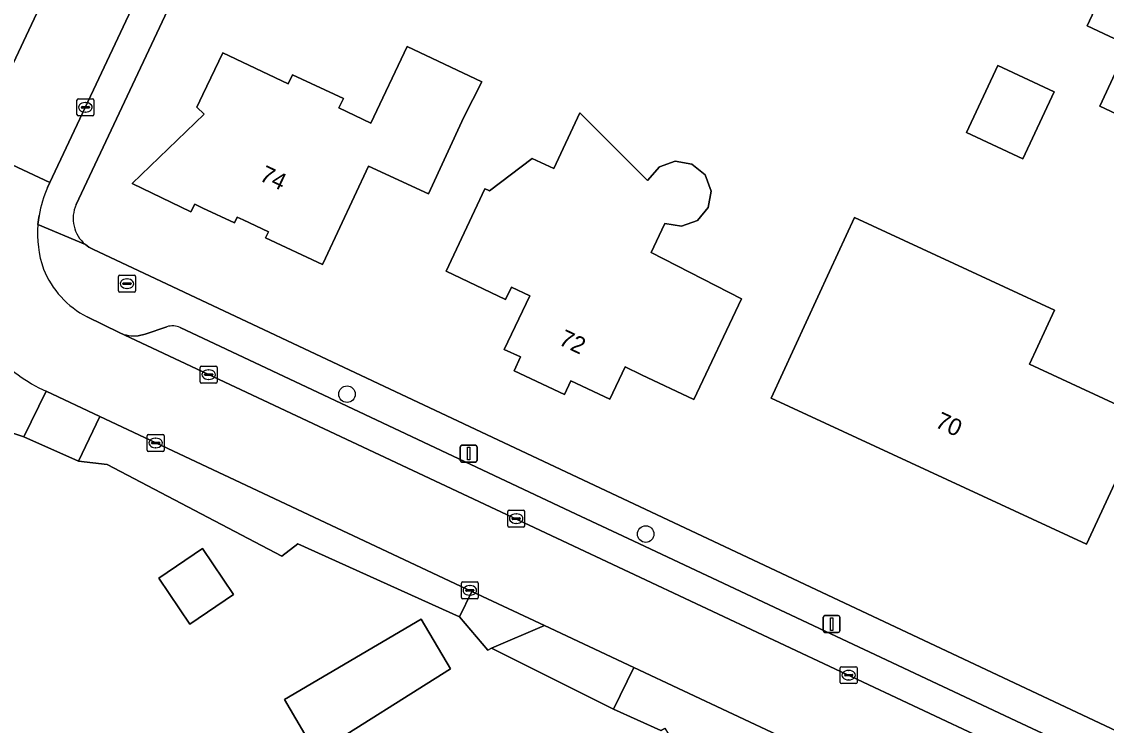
# Model space of a CAD drawing. Extents: x 158835 to 160077, y 386387 to 387778.
# Drawn here: x 159290.1 to 159354.3, y 386554 to 386595.6 of the extents above; entities that cross this region are included whole.
import ezdxf

# ---------------------------------------------------------------- set-up
doc = ezdxf.new("R2010")
doc.units = 0
for name, color, linetype in [('IMGEO_Berm_groen', 7, 'Continuous'), ('IMGEO_Boom', 7, 'Continuous'), ('IMGEO_Brandkraan', 7, 'Continuous'), ('IMGEO_Erf', 7, 'Continuous'), ('IMGEO_Groenvoorziening', 7, 'Continuous'), ('IMGEO_Kolk', 7, 'Continuous'), ('IMGEO_Lichtmast', 7, 'Continuous'), ('IMGEO_Pand', 7, 'Continuous'), ('IMGEO_Pand_nummerreeks', 7, 'Continuous'), ('IMGEO_Parkeervlak_open', 7, 'Continuous'), ('IMGEO_Rijbaan_lokaal_open', 7, 'Continuous'), ('IMGEO_Voetpad_open', 7, 'Continuous')]:
    doc.layers.add(name, color=color, linetype=linetype)

msp = doc.modelspace()

# ---------------------------------------------------------------- linework, layer by layer
at = {"layer": 'IMGEO_Berm_groen'}
msp.add_lwpolyline([(159288.276, 386571.713), (159290.204, 386571.089), (159291.526, 386573.78)], dxfattribs=at)
msp.add_arc((159295.513, 386582.444), 9.537, 222.14677, 245.28758, dxfattribs=at)
at = {"layer": 'IMGEO_Boom'}
for centre in [(159309.333, 386573.609), (159327.006, 386565.334)]:
    msp.add_circle(centre, 0.489, dxfattribs=at)
at = {"layer": 'IMGEO_Brandkraan'}
for p, q in [((159295.891, 386580.646), (159296.743, 386580.646)), ((159295.816, 386579.72), (159295.816, 386580.572)), ((159296.075, 386580.14), (159296.075, 386580.152)), ((159296.513, 386580.103), (159296.115, 386580.103)), ((159296.118, 386580.189), (159296.516, 386580.189)), ((159296.304, 386580.426), (159296.329, 386580.426)), ((159296.559, 386580.152), (159296.559, 386580.14)), ((159296.817, 386580.572), (159296.817, 386579.72)), ((159296.743, 386579.646), (159295.891, 386579.646)), ((159296.327, 386579.866), (159296.302, 386579.866))]:
    msp.add_line(p, q, dxfattribs=at)
for points in [[(159295.891, 386580.646), (159296.743, 386580.646)], [(159295.816, 386579.72), (159295.816, 386580.572)], [(159296.817, 386580.572), (159296.817, 386579.72)], [(159296.743, 386579.646), (159295.891, 386579.646)]]:
    msp.add_lwpolyline(points, dxfattribs=at)
for centre, radius, start, end in [((159295.893, 386580.57), 0.0765, 91.55205, 178.44795), ((159295.893, 386580.57), 0.0765, 91.55205, 178.44795), ((159296.741, 386580.57), 0.0765, 1.55205, 88.44795), ((159296.741, 386580.57), 0.0765, 1.55205, 88.44795), ((159296.115, 386580.149), 0.0403, 85.87752, 175.75265), ((159296.112, 386580.139), 0.0366, 178.93798, 274.71019), ((159296.516, 386580.146), 0.043, 264.86636, 352.45326), ((159296.52, 386580.151), 0.0386, 1.73085, 96.63898), ((159295.893, 386579.722), 0.0765, 181.55205, 268.44795), ((159295.893, 386579.722), 0.0765, 181.55205, 268.44795), ((159296.741, 386579.722), 0.0765, 271.55205, 358.44795), ((159296.741, 386579.722), 0.0765, 271.55205, 358.44795)]:
    msp.add_arc(centre, radius, start, end, dxfattribs=at)
for centre, major_axis, ratio, start_param, end_param in [((159296.303, 386580.146), (-0.387, 0.002), 0.722429, 4.712389, 7.853982), ((159296.328, 386580.146), (-0.39, 0.002), 0.717154, 1.570796, 4.712389)]:
    msp.add_ellipse(centre, major_axis=major_axis, ratio=ratio, start_param=start_param, end_param=end_param, dxfattribs=at)
at = {"layer": 'IMGEO_Erf'}
for points in [[(159317.997, 386637.363), (159308.288, 386616.654), (159298.562, 386595.977), (159293.313, 386584.825)], [(159293.857, 386582.459), (159294.064, 386582.31), (159294.288, 386582.188), (159316.242, 386571.848), (159355.883, 386553.199), (159361.891, 386550.365), (159390.458, 386536.952), (159425.102, 386520.721)], [(159327.891, 386553.712), (159325.094, 386554.983), (159317.883, 386558.586), (159317.672, 386558.468), (159315.993, 386560.431), (159306.423, 386564.757), (159305.475, 386564.027), (159295.152, 386569.449), (159293.452, 386569.649), (159290.204, 386571.089), (159288.276, 386571.713), (159288.089, 386571.774), (159277.482, 386576.57)]]:
    msp.add_lwpolyline(points, dxfattribs=at)
for points in [[(159358, 386593.116), (159353.123, 386595.392), (159356.161, 386601.904), (159347.942, 386605.74), (159351.96, 386614.293), (159356.458, 386612.18), (159355.927, 386611.045), (159355.32, 386609.746), (159358.046, 386608.482), (159358.679, 386609.842), (159364.569, 386607.1)], [(159314.156, 386585.452), (159310.611, 386587.087), (159308.064, 386581.661), (159307.883, 386581.276), (159304.51, 386582.859), (159304.683, 386583.209), (159304.312, 386583.385), (159303.181, 386583.921), (159302.837, 386584.084), (159302.677, 386583.741), (159300.795, 386584.622), (159300.325, 386584.845), (159300.103, 386584.386), (159296.615, 386586.075), (159300.875, 386590.164), (159300.455, 386590.591), (159300.81, 386591.341), (159301.977, 386593.803), (159305.854, 386591.966), (159306.111, 386592.508), (159309.116, 386591.096), (159308.854, 386590.544), (159310.743, 386589.649), (159312.888, 386594.177), (159317.317, 386592.079), (159316.25, 386589.992)], [(159345.988, 386589.084), (159347.838, 386593.049), (159351.165, 386591.495), (159349.315, 386587.531)], [(159358.068, 386588.682), (159353.874, 386590.639), (159355.044, 386593.145), (159359.238, 386591.187), (159359.565, 386591.889), (159362.994, 386590.288), (159361.38, 386586.828), (159357.95, 386588.428)], [(159329.848, 386573.285), (159326.764, 386574.751), (159325.784, 386575.219), (159324.891, 386573.318), (159322.579, 386574.404), (159322.2, 386573.589), (159319.214, 386574.998), (159319.597, 386575.809), (159318.639, 386576.258), (159320.148, 386579.426), (159319.06, 386579.946), (159318.714, 386579.214), (159315.19, 386580.877), (159317.494, 386585.761), (159317.642, 386585.692), (159317.766, 386585.635), (159320.294, 386587.55), (159321.575, 386586.956), (159323.101, 386590.25), (159327.115, 386586.251), (159327.823, 386587.048), (159328.744, 386587.39), (159329.731, 386587.223), (159330.525, 386586.585), (159330.886, 386585.627), (159330.696, 386584.658), (159330.07, 386583.888), (159329.119, 386583.541), (159328.136, 386583.703), (159327.964, 386583.338), (159327.325, 386581.989), (159332.664, 386579.25)], [(159351.19, 386578.58), (159349.711, 386575.385), (159356.553, 386572.218), (159353.092, 386564.74), (159334.42, 386573.381), (159337.881, 386580.859), (159339.36, 386584.054), (159345.227, 386581.339)], [(159298.191, 386562.717), (159300.777, 386564.478), (159302.625, 386561.766), (159300.039, 386560.005)], [(159313.722, 386560.307), (159315.455, 386557.36), (159307.505, 386552.36), (159305.63, 386555.547)]]:
    msp.add_lwpolyline(points, close=True, dxfattribs=at)
msp.add_arc((159295.125, 386583.996), 1.993, 155.4198, 230.47745, dxfattribs=at)
at = {"layer": 'IMGEO_Groenvoorziening'}
for points in [[(159294.718, 386572.279), (159293.452, 386569.649), (159295.152, 386569.449), (159305.475, 386564.027), (159306.423, 386564.757), (159315.993, 386560.431), (159316.71, 386561.942)], [(159321.009, 386559.932), (159317.883, 386558.586), (159325.094, 386554.983), (159326.304, 386557.443)]]:
    msp.add_lwpolyline(points, close=True, dxfattribs=at)
at = {"layer": 'IMGEO_Kolk'}
for p, q in [((159293.357, 386590.15), (159293.357, 386591.002)), ((159293.432, 386591.076), (159294.284, 386591.076)), ((159294.358, 386591.002), (159294.358, 386590.15)), ((159293.616, 386590.57), (159293.616, 386590.582)), ((159294.054, 386590.533), (159293.656, 386590.533)), ((159293.659, 386590.619), (159294.057, 386590.619)), ((159293.868, 386590.296), (159293.843, 386590.296)), ((159293.845, 386590.856), (159293.87, 386590.856)), ((159294.1, 386590.582), (159294.1, 386590.57)), ((159294.284, 386590.076), (159293.432, 386590.076)), ((159300.65, 386574.339), (159300.65, 386575.191)), ((159300.725, 386575.265), (159301.577, 386575.265)), ((159301.138, 386575.045), (159301.163, 386575.045)), ((159301.651, 386575.191), (159301.651, 386574.339)), ((159301.577, 386574.265), (159300.725, 386574.265)), ((159300.909, 386574.759), (159300.909, 386574.771)), ((159301.347, 386574.722), (159300.949, 386574.722)), ((159300.952, 386574.808), (159301.35, 386574.808)), ((159301.161, 386574.485), (159301.136, 386574.485)), ((159301.393, 386574.771), (159301.393, 386574.759)), ((159297.507, 386570.298), (159297.507, 386571.15)), ((159297.582, 386571.224), (159298.434, 386571.224)), ((159297.995, 386571.004), (159298.02, 386571.004)), ((159298.508, 386571.15), (159298.508, 386570.298)), ((159297.766, 386570.718), (159297.766, 386570.73)), ((159298.204, 386570.681), (159297.806, 386570.681)), ((159297.809, 386570.767), (159298.207, 386570.767)), ((159298.018, 386570.444), (159297.993, 386570.444)), ((159298.25, 386570.73), (159298.25, 386570.718)), ((159298.434, 386570.224), (159297.582, 386570.224)), ((159318.843, 386565.821), (159318.843, 386566.673)), ((159318.918, 386566.747), (159319.77, 386566.747)), ((159319.331, 386566.527), (159319.356, 386566.527)), ((159319.844, 386566.673), (159319.844, 386565.821)), ((159319.102, 386566.241), (159319.102, 386566.253)), ((159319.54, 386566.204), (159319.142, 386566.204)), ((159319.145, 386566.29), (159319.543, 386566.29)), ((159319.354, 386565.967), (159319.329, 386565.967)), ((159319.586, 386566.253), (159319.586, 386566.241)), ((159319.77, 386565.747), (159318.918, 386565.747)), ((159316.1, 386561.577), (159316.1, 386562.429)), ((159316.175, 386562.503), (159317.027, 386562.503)), ((159316.359, 386561.997), (159316.359, 386562.009)), ((159316.402, 386562.046), (159316.8, 386562.046)), ((159316.588, 386562.283), (159316.613, 386562.283)), ((159316.843, 386562.009), (159316.843, 386561.997)), ((159317.101, 386562.429), (159317.101, 386561.577)), ((159317.027, 386561.503), (159316.175, 386561.503)), ((159316.797, 386561.96), (159316.399, 386561.96)), ((159316.611, 386561.723), (159316.586, 386561.723)), ((159338.515, 386556.562), (159338.515, 386557.414)), ((159338.59, 386557.488), (159339.442, 386557.488)), ((159338.774, 386556.982), (159338.774, 386556.994)), ((159339.212, 386556.945), (159338.814, 386556.945)), ((159338.817, 386557.031), (159339.215, 386557.031)), ((159339.003, 386557.268), (159339.028, 386557.268)), ((159339.258, 386556.994), (159339.258, 386556.982)), ((159339.516, 386557.414), (159339.516, 386556.562)), ((159339.442, 386556.488), (159338.59, 386556.488)), ((159339.026, 386556.708), (159339.001, 386556.708))]:
    msp.add_line(p, q, dxfattribs=at)
for points in [[(159293.357, 386590.15), (159293.357, 386591.002)], [(159293.432, 386591.076), (159294.284, 386591.076)], [(159294.358, 386591.002), (159294.358, 386590.15)], [(159294.284, 386590.076), (159293.432, 386590.076)], [(159300.65, 386574.339), (159300.65, 386575.191)], [(159300.725, 386575.265), (159301.577, 386575.265)], [(159301.651, 386575.191), (159301.651, 386574.339)], [(159301.577, 386574.265), (159300.725, 386574.265)], [(159297.507, 386570.298), (159297.507, 386571.15)], [(159297.582, 386571.224), (159298.434, 386571.224)], [(159298.508, 386571.15), (159298.508, 386570.298)], [(159298.434, 386570.224), (159297.582, 386570.224)], [(159318.843, 386565.821), (159318.843, 386566.673)], [(159318.918, 386566.747), (159319.77, 386566.747)], [(159319.844, 386566.673), (159319.844, 386565.821)], [(159319.77, 386565.747), (159318.918, 386565.747)], [(159316.1, 386561.577), (159316.1, 386562.429)], [(159316.175, 386562.503), (159317.027, 386562.503)], [(159317.101, 386562.429), (159317.101, 386561.577)], [(159317.027, 386561.503), (159316.175, 386561.503)], [(159338.515, 386556.562), (159338.515, 386557.414)], [(159338.59, 386557.488), (159339.442, 386557.488)], [(159339.516, 386557.414), (159339.516, 386556.562)], [(159339.442, 386556.488), (159338.59, 386556.488)]]:
    msp.add_lwpolyline(points, dxfattribs=at)
for centre, radius, start, end in [((159293.434, 386591), 0.0765, 91.55205, 178.44795), ((159293.434, 386591), 0.0765, 91.55205, 178.44795), ((159294.282, 386591), 0.0765, 1.55205, 88.44795), ((159294.282, 386591), 0.0765, 1.55205, 88.44795), ((159293.656, 386590.579), 0.0403, 85.87752, 175.75265), ((159293.653, 386590.569), 0.0366, 178.93798, 274.71019), ((159294.057, 386590.576), 0.043, 264.86636, 352.45326), ((159294.061, 386590.581), 0.0386, 1.73085, 96.63898), ((159293.434, 386590.152), 0.0765, 181.55205, 268.44795), ((159293.434, 386590.152), 0.0765, 181.55205, 268.44795), ((159294.282, 386590.152), 0.0765, 271.55205, 358.44795), ((159294.282, 386590.152), 0.0765, 271.55205, 358.44795), ((159300.727, 386575.189), 0.0765, 91.55205, 178.44795), ((159300.727, 386575.189), 0.0765, 91.55205, 178.44795), ((159301.575, 386575.189), 0.0765, 1.55205, 88.44795), ((159301.575, 386575.189), 0.0765, 1.55205, 88.44795), ((159300.727, 386574.341), 0.0765, 181.55205, 268.44795), ((159300.727, 386574.341), 0.0765, 181.55205, 268.44795), ((159300.949, 386574.768), 0.0403, 85.87752, 175.75265), ((159300.946, 386574.758), 0.0366, 178.93798, 274.71019), ((159301.35, 386574.765), 0.043, 264.86636, 352.45326), ((159301.354, 386574.77), 0.0386, 1.73085, 96.63898), ((159301.575, 386574.341), 0.0765, 271.55205, 358.44795), ((159301.575, 386574.341), 0.0765, 271.55205, 358.44795), ((159297.584, 386571.148), 0.0765, 91.55205, 178.44795), ((159297.584, 386571.148), 0.0765, 91.55205, 178.44795), ((159298.432, 386571.148), 0.0765, 1.55205, 88.44795), ((159298.432, 386571.148), 0.0765, 1.55205, 88.44795), ((159297.806, 386570.727), 0.0403, 85.87752, 175.75265), ((159297.803, 386570.717), 0.0366, 178.93798, 274.71019), ((159298.207, 386570.724), 0.043, 264.86636, 352.45326), ((159298.211, 386570.729), 0.0386, 1.73085, 96.63898), ((159297.584, 386570.3), 0.0765, 181.55205, 268.44795), ((159297.584, 386570.3), 0.0765, 181.55205, 268.44795), ((159298.432, 386570.3), 0.0765, 271.55205, 358.44795), ((159298.432, 386570.3), 0.0765, 271.55205, 358.44795), ((159318.92, 386566.671), 0.0765, 91.55205, 178.44795), ((159318.92, 386566.671), 0.0765, 91.55205, 178.44795), ((159319.768, 386566.671), 0.0765, 1.55205, 88.44795), ((159319.768, 386566.671), 0.0765, 1.55205, 88.44795), ((159319.142, 386566.25), 0.0403, 85.87752, 175.75265), ((159319.139, 386566.24), 0.0366, 178.93798, 274.71019), ((159319.543, 386566.247), 0.043, 264.86636, 352.45326), ((159319.547, 386566.252), 0.0386, 1.73085, 96.63898), ((159318.92, 386565.823), 0.0765, 181.55205, 268.44795), ((159318.92, 386565.823), 0.0765, 181.55205, 268.44795), ((159319.768, 386565.823), 0.0765, 271.55205, 358.44795), ((159319.768, 386565.823), 0.0765, 271.55205, 358.44795), ((159316.177, 386562.427), 0.0765, 91.55205, 178.44795), ((159316.177, 386562.427), 0.0765, 91.55205, 178.44795), ((159316.399, 386562.006), 0.0403, 85.87752, 175.75265), ((159316.804, 386562.008), 0.0386, 1.73085, 96.63898), ((159317.025, 386562.427), 0.0765, 1.55205, 88.44795), ((159317.025, 386562.427), 0.0765, 1.55205, 88.44795), ((159316.177, 386561.579), 0.0765, 181.55205, 268.44795), ((159316.177, 386561.579), 0.0765, 181.55205, 268.44795), ((159316.396, 386561.996), 0.0366, 178.93798, 274.71019), ((159316.8, 386562.003), 0.043, 264.86636, 352.45326), ((159317.025, 386561.579), 0.0765, 271.55205, 358.44795), ((159317.025, 386561.579), 0.0765, 271.55205, 358.44795), ((159338.592, 386557.412), 0.0765, 91.55205, 178.44795), ((159338.592, 386557.412), 0.0765, 91.55205, 178.44795), ((159338.814, 386556.991), 0.0403, 85.87752, 175.75265), ((159338.811, 386556.981), 0.0366, 178.93798, 274.71019), ((159339.215, 386556.988), 0.043, 264.86636, 352.45326), ((159339.219, 386556.993), 0.0386, 1.73085, 96.63898), ((159339.44, 386557.412), 0.0765, 1.55205, 88.44795), ((159339.44, 386557.412), 0.0765, 1.55205, 88.44795), ((159338.592, 386556.564), 0.0765, 181.55205, 268.44795), ((159338.592, 386556.564), 0.0765, 181.55205, 268.44795), ((159339.44, 386556.564), 0.0765, 271.55205, 358.44795), ((159339.44, 386556.564), 0.0765, 271.55205, 358.44795)]:
    msp.add_arc(centre, radius, start, end, dxfattribs=at)
for centre, major_axis, ratio, start_param, end_param in [((159293.844, 386590.576), (-0.387, 0.002), 0.722429, 4.712389, 7.853982), ((159293.869, 386590.576), (-0.39, 0.002), 0.717154, 1.570796, 4.712389), ((159301.137, 386574.765), (-0.387, 0.002), 0.722429, 4.712389, 7.853982), ((159301.162, 386574.765), (-0.39, 0.002), 0.717154, 1.570796, 4.712389), ((159297.994, 386570.724), (-0.387, 0.002), 0.722429, 4.712389, 7.853982), ((159298.019, 386570.724), (-0.39, 0.002), 0.717154, 1.570796, 4.712389), ((159319.33, 386566.247), (-0.387, 0.002), 0.722429, 4.712389, 7.853982), ((159319.355, 386566.247), (-0.39, 0.002), 0.717154, 1.570796, 4.712389), ((159316.587, 386562.003), (-0.387, 0.002), 0.722429, 4.712389, 7.853982), ((159316.612, 386562.003), (-0.39, 0.002), 0.717154, 1.570796, 4.712389), ((159339.002, 386556.988), (-0.387, 0.002), 0.722429, 4.712389, 7.853982), ((159339.027, 386556.988), (-0.39, 0.002), 0.717154, 1.570796, 4.712389)]:
    msp.add_ellipse(centre, major_axis=major_axis, ratio=ratio, start_param=start_param, end_param=end_param, dxfattribs=at)
at = {"layer": 'IMGEO_Lichtmast'}
for p, q in [((159316.036, 386569.692), (159316.036, 386570.492)), ((159316.036, 386570.492), (159316.036, 386569.692)), ((159316.136, 386570.592), (159316.926, 386570.592)), ((159316.926, 386570.592), (159316.136, 386570.592)), ((159317.026, 386570.492), (159317.026, 386569.692)), ((159317.026, 386569.692), (159317.026, 386570.492)), ((159316.926, 386569.592), (159316.136, 386569.592)), ((159316.136, 386569.592), (159316.926, 386569.592)), ((159337.51, 386559.613), (159337.51, 386560.413)), ((159337.51, 386560.413), (159337.51, 386559.613)), ((159337.61, 386560.513), (159338.4, 386560.513)), ((159338.4, 386560.513), (159337.61, 386560.513)), ((159338.5, 386560.413), (159338.5, 386559.613)), ((159338.5, 386559.613), (159338.5, 386560.413)), ((159338.4, 386559.513), (159337.61, 386559.513)), ((159337.61, 386559.513), (159338.4, 386559.513))]:
    msp.add_line(p, q, dxfattribs=at)
for points in [[(159316.456, 386570.467), (159316.606, 386570.467), (159316.606, 386569.717), (159316.456, 386569.717), (159316.456, 386570.467)], [(159337.93, 386560.388), (159338.08, 386560.388), (159338.08, 386559.638), (159337.93, 386559.638), (159337.93, 386560.388)]]:
    msp.add_lwpolyline(points, dxfattribs=at)
for centre, start, end in [((159316.136, 386570.492), 90, 180), ((159316.136, 386570.492), 90, 180), ((159316.926, 386570.492), 0, 90), ((159316.926, 386570.492), 360, 90), ((159316.136, 386569.692), 180, 270), ((159316.136, 386569.692), 180, 270), ((159316.926, 386569.692), 270, 0), ((159316.926, 386569.692), 270, 0), ((159337.61, 386560.413), 90, 180), ((159337.61, 386560.413), 90, 180), ((159338.4, 386560.413), 0, 90), ((159338.4, 386560.413), 360, 90), ((159337.61, 386559.613), 180, 270), ((159337.61, 386559.613), 180, 270), ((159338.4, 386559.613), 270, 0), ((159338.4, 386559.613), 270, 0)]:
    msp.add_arc(centre, 0.1, start, end, dxfattribs=at)
at = {"layer": 'IMGEO_Pand'}
for points in [[(159356.458, 386612.18), (159351.96, 386614.293), (159347.942, 386605.74), (159356.161, 386601.904), (159353.123, 386595.392), (159358, 386593.116), (159364.569, 386607.1), (159358.679, 386609.842), (159358.046, 386608.482), (159355.32, 386609.746), (159355.927, 386611.045)], [(159310.611, 386587.087), (159314.156, 386585.452), (159316.25, 386589.992), (159317.317, 386592.079), (159312.888, 386594.177), (159310.743, 386589.649), (159308.854, 386590.544), (159309.116, 386591.096), (159306.111, 386592.508), (159305.854, 386591.966), (159301.977, 386593.803), (159300.81, 386591.341), (159300.455, 386590.591), (159300.875, 386590.164), (159296.615, 386586.075), (159300.103, 386584.386), (159300.325, 386584.845), (159300.795, 386584.622), (159302.677, 386583.741), (159302.837, 386584.084), (159303.181, 386583.921), (159304.312, 386583.385), (159304.683, 386583.209), (159304.51, 386582.859), (159307.883, 386581.276), (159308.064, 386581.661)], [(159345.988, 386589.084), (159349.315, 386587.531), (159351.165, 386591.495), (159347.838, 386593.049)], [(159359.238, 386591.187), (159355.044, 386593.145), (159353.874, 386590.639), (159358.068, 386588.682)], [(159329.848, 386573.285), (159332.664, 386579.25), (159327.325, 386581.989), (159327.964, 386583.338), (159328.136, 386583.703), (159329.119, 386583.541), (159330.07, 386583.888), (159330.696, 386584.658), (159330.886, 386585.627), (159330.525, 386586.585), (159329.731, 386587.223), (159328.744, 386587.39), (159327.823, 386587.048), (159327.115, 386586.251), (159323.101, 386590.25), (159321.575, 386586.956), (159320.294, 386587.55), (159317.766, 386585.635), (159317.642, 386585.692), (159317.494, 386585.761), (159315.19, 386580.877), (159318.714, 386579.214), (159319.06, 386579.946), (159320.148, 386579.426), (159318.639, 386576.258), (159319.597, 386575.809), (159319.214, 386574.998), (159322.2, 386573.589), (159322.579, 386574.404), (159324.891, 386573.318), (159325.784, 386575.219), (159326.764, 386574.751)], [(159351.19, 386578.58), (159345.227, 386581.339), (159339.36, 386584.054), (159337.881, 386580.859), (159334.42, 386573.381), (159353.092, 386564.74), (159356.553, 386572.218), (159349.711, 386575.385)], [(159298.191, 386562.717), (159300.039, 386560.005), (159302.625, 386561.766), (159300.777, 386564.478)], [(159313.722, 386560.307), (159305.63, 386555.547), (159307.505, 386552.36), (159315.455, 386557.36)]]:
    msp.add_lwpolyline(points, close=True, dxfattribs=at)
at = {"layer": 'IMGEO_Parkeervlak_open'}
for points in [[(159287.367, 386588.415), (159289.415, 386592.84), (159305.139, 386626.281)], [(159298.683, 386577.6), (159297.396, 386577.16), (159296.983, 386577.061)], [(159358.772, 386549.664), (159355.359, 386551.266), (159352.653, 386552.537), (159349.241, 386554.139), (159325.961, 386565.07), (159322.56, 386566.673), (159308.304, 386573.391), (159304.902, 386574.994), (159299.466, 386577.556)], [(159295.852, 386577.254), (159321.741, 386565.098), (159360.254, 386546.992), (159382.422, 386536.598), (159382.972, 386536.339), (159383.723, 386537.942), (159358.772, 386549.664)]]:
    msp.add_lwpolyline(points, dxfattribs=at)
for centre, radius, start, end in [((159299.012, 386576.467), 1.179, 67.36525, 106.20214), ((159296.773, 386579.239), 2.189, 245.11948, 275.51255)]:
    msp.add_arc(centre, radius, start, end, dxfattribs=at)
at = {"layer": 'IMGEO_Rijbaan_lokaal_open'}
msp.add_lwpolyline([(159317.337, 386640.495), (159313.282, 386643.592), (159313.224, 386643.466), (159306.704, 386629.609), (159306.415, 386628.994), (159305.139, 386626.281), (159289.415, 386592.84), (159287.367, 386588.415), (159287.279, 386588.226), (159291.751, 386586.124), (159300.916, 386605.621), (159308.358, 386621.447)], close=True, dxfattribs=at)
for points in [[(159291.615, 386585.834), (159291.751, 386586.124), (159287.279, 386588.226), (159286.702, 386586.987), (159286.069, 386585.628)], [(159291.048, 386583.652), (159291.076, 386583.919), (159291.114, 386584.184)], [(159321.741, 386565.098), (159295.852, 386577.254), (159293.961, 386578.18)], [(159291.526, 386573.78), (159294.718, 386572.279), (159316.71, 386561.942), (159321.009, 386559.932), (159326.304, 386557.443), (159335.115, 386553.306)], [(159360.254, 386546.992), (159321.741, 386565.098)]]:
    msp.add_lwpolyline(points, dxfattribs=at)
for centre, radius, start, end in [((159297.567, 386583.126), 6.539, 155.53342, 170.68618), ((159297.616, 386583.105), 6.59, 175.23653, 198.53281), ((159296.545, 386583.152), 5.603, 202.4755, 242.54173), ((159295.513, 386582.444), 9.537, 222.14677, 245.28758)]:
    msp.add_arc(centre, radius, start, end, dxfattribs=at)
at = {"layer": 'IMGEO_Voetpad_open'}
for points in [[(159320.616, 386638.324), (159317.618, 386641.092), (159317.337, 386640.495), (159308.358, 386621.447), (159300.916, 386605.621), (159291.751, 386586.124), (159291.615, 386585.834)], [(159293.313, 386584.825), (159298.562, 386595.977), (159308.288, 386616.654), (159317.997, 386637.363)], [(159291.114, 386584.184), (159291.076, 386583.919), (159291.048, 386583.652), (159293.857, 386582.459)], [(159361.891, 386550.365), (159355.883, 386553.199), (159316.242, 386571.848), (159294.288, 386582.188), (159294.064, 386582.31), (159293.857, 386582.459), (159291.048, 386583.652)], [(159293.961, 386578.18), (159295.852, 386577.254)], [(159296.983, 386577.061), (159297.396, 386577.16), (159298.683, 386577.6)], [(159299.466, 386577.556), (159304.902, 386574.994), (159308.304, 386573.391), (159322.56, 386566.673), (159325.961, 386565.07), (159349.241, 386554.139), (159352.653, 386552.537), (159355.359, 386551.266), (159358.772, 386549.664), (159383.723, 386537.942), (159387.14, 386536.342), (159400.762, 386529.961), (159404.157, 386528.371), (159406.767, 386527.149), (159406.894, 386527.089), (159410.294, 386525.492), (159416.664, 386522.5)]]:
    msp.add_lwpolyline(points, dxfattribs=at)
for points in [[(159291.526, 386573.78), (159290.204, 386571.089), (159293.452, 386569.649), (159294.718, 386572.279)], [(159316.71, 386561.942), (159315.993, 386560.431), (159317.672, 386558.468), (159317.883, 386558.586), (159321.009, 386559.932)], [(159326.304, 386557.443), (159325.094, 386554.983), (159327.891, 386553.712), (159328.13, 386553.854), (159328.362, 386553.498), (159332.396, 386551.667), (159333.326, 386552.228), (159334.221, 386550.834), (159335.414, 386550.289), (159333.934, 386552.594), (159333.969, 386552.615), (159335.115, 386553.306)]]:
    msp.add_lwpolyline(points, close=True, dxfattribs=at)
for centre, radius, start, end in [((159297.567, 386583.126), 6.539, 155.53342, 170.68618), ((159295.125, 386583.996), 1.993, 155.4198, 230.47745), ((159297.616, 386583.105), 6.59, 175.23653, 198.53281), ((159296.545, 386583.152), 5.603, 202.4755, 242.54173), ((159299.012, 386576.467), 1.179, 67.36525, 106.20214), ((159296.773, 386579.239), 2.189, 245.11948, 275.51255)]:
    msp.add_arc(centre, radius, start, end, dxfattribs=at)

# ---------------------------------------------------------------- texts
at = {"layer": 'IMGEO_Pand_nummerreeks'}
for s, rotation, p in [('74', 334.63915, (159304.092, 386586.277)), ('72', 334.73884, (159321.798, 386576.571)), ('70', 335.16801, (159344.067, 386571.693))]:
    msp.add_text(s, height=1, rotation=rotation, dxfattribs=at).set_placement(p)

doc.saveas('drawing.dxf')
